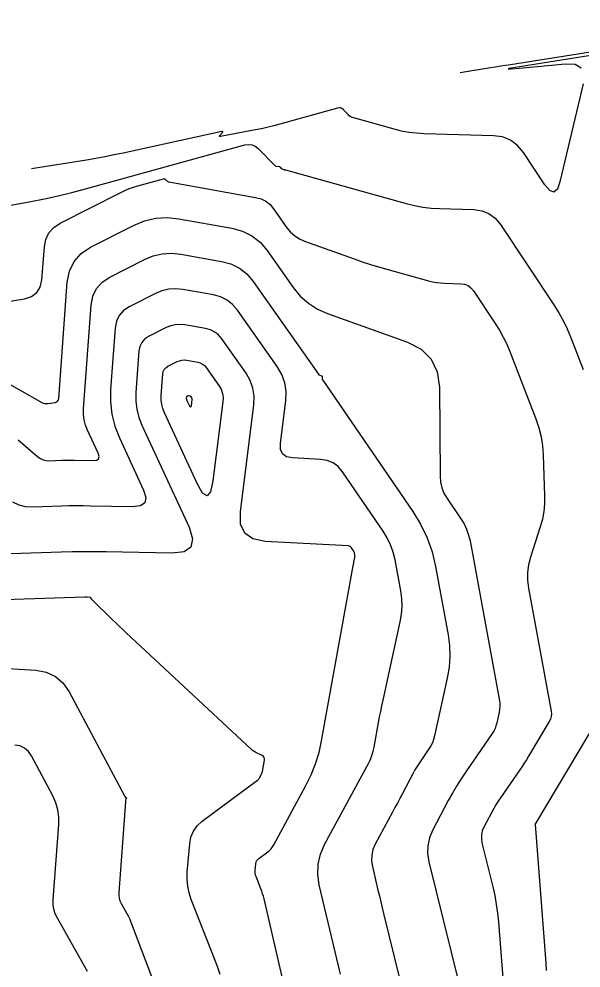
# Model space of a CAD drawing. Extents: x 1354696 to 1366163, y 660729 to 670380.
# Drawn here: x 1363072.2 to 1363133.5, y 665026 to 665129.3 of the extents above; entities that cross this region are included whole.
import ezdxf

# ---------------------------------------------------------------- set-up
doc = ezdxf.new("R2010")
doc.units = 0
doc.layers.add('R_Contours', color=7, linetype='Continuous')

msp = doc.modelspace()

# ---------------------------------------------------------------- linework, layer by layer
at = {"layer": 'R_Contours'}
for points in [[(1363157.17, 665129.25), (1363125.79, 665124.27), (1363125.24, 665124.19), (1363124.69, 665124.1), (1363124.15, 665124.01), (1363123.6, 665123.92), (1363120.31, 665123.38)], [(1363144.8, 665126.92), (1363126.75, 665124.06), (1363125.82, 665123.91), (1363125.51, 665123.83), (1363125.83, 665123.83), (1363126.77, 665123.91), (1363131.75, 665124.38), (1363132.81, 665124.33), (1363133.48, 665123.95)], [(1363133.67, 665122.18), (1363131.16, 665111.52), (1363130.88, 665110.73), (1363130.51, 665110.42), (1363130.05, 665110.58), (1363129.52, 665111.22), (1363127.19, 665114.73), (1363126.55, 665115.5), (1363125.79, 665116.06), (1363124.91, 665116.41), (1363123.92, 665116.54), (1363116.36, 665116.76), (1363115.54, 665116.81), (1363114.72, 665116.9), (1363113.92, 665117.05), (1363113.12, 665117.25), (1363108.71, 665118.48), (1363108.54, 665118.54), (1363108.37, 665118.62), (1363108.22, 665118.72), (1363108.08, 665118.85), (1363107.55, 665119.39), (1363107.41, 665119.5), (1363107.26, 665119.57), (1363107.1, 665119.59), (1363106.92, 665119.56), (1363099.99, 665117.64), (1363099.4, 665117.49), (1363098.81, 665117.34), (1363098.21, 665117.21), (1363097.61, 665117.1), (1363094.19, 665116.47), (1363094.11, 665116.46), (1363094.08, 665116.48), (1363094.08, 665116.52), (1363094.13, 665116.58), (1363094.4, 665116.88), (1363094.44, 665116.95), (1363094.45, 665116.99), (1363094.41, 665117), (1363094.34, 665116.99), (1363083.59, 665114.66), (1363082.6, 665114.45), (1363081.6, 665114.26), (1363080.61, 665114.07), (1363079.61, 665113.9), (1363073.6, 665112.93)], [(1363065.02, 665107.82), (1363073.54, 665109.39), (1363075.04, 665109.68), (1363076.53, 665110), (1363078.02, 665110.36), (1363079.49, 665110.75), (1363096.84, 665115.55), (1363097.25, 665115.61), (1363097.63, 665115.57), (1363097.98, 665115.41), (1363098.31, 665115.15), (1363100.07, 665113.35), (1363100.11, 665113.31), (1363100.17, 665113.28), (1363100.22, 665113.25), (1363100.28, 665113.24), (1363100.59, 665113.18), (1363100.62, 665113.18), (1363100.65, 665113.16), (1363100.67, 665113.15), (1363100.68, 665113.13), (1363100.75, 665113.03), (1363100.77, 665113.01), (1363100.79, 665112.99), (1363100.81, 665112.98), (1363100.84, 665112.97), (1363101.07, 665112.88), (1363101.12, 665112.87), (1363101.17, 665112.85), (1363101.21, 665112.84), (1363101.26, 665112.82), (1363114.41, 665109.16), (1363115.31, 665108.94), (1363116.22, 665108.77), (1363117.14, 665108.66), (1363118.06, 665108.61), (1363121.78, 665108.5), (1363122.66, 665108.38), (1363123.43, 665108.08), (1363124.1, 665107.58), (1363124.67, 665106.9), (1363130.56, 665098.02), (1363131.07, 665097.21), (1363131.53, 665096.38), (1363131.94, 665095.53), (1363132.31, 665094.65), (1363133.69, 665091.09)], [(1363067.83, 665098), (1363072.84, 665098.81), (1363073.62, 665099.04), (1363074.2, 665099.47), (1363074.57, 665100.08), (1363074.74, 665100.87), (1363075.01, 665104.44), (1363075.16, 665105.27), (1363075.5, 665105.98), (1363076.03, 665106.57), (1363076.73, 665107.04), (1363083.33, 665110.38), (1363083.78, 665110.6), (1363084.24, 665110.79), (1363084.71, 665110.96), (1363085.19, 665111.1), (1363087.97, 665111.87), (1363088.03, 665111.88), (1363088.08, 665111.87), (1363088.13, 665111.85), (1363088.18, 665111.81), (1363088.36, 665111.63), (1363088.41, 665111.59), (1363088.46, 665111.56), (1363088.51, 665111.53), (1363088.57, 665111.52), (1363098.02, 665109.83), (1363098.61, 665109.67), (1363099.13, 665109.41), (1363099.59, 665109.05), (1363099.98, 665108.58), (1363101.43, 665106.53), (1363101.82, 665106.05), (1363102.27, 665105.65), (1363102.78, 665105.33), (1363103.34, 665105.08), (1363108.75, 665103.15), (1363109.63, 665102.84), (1363110.52, 665102.55), (1363111.41, 665102.28), (1363112.3, 665102.02), (1363116.84, 665100.76), (1363117.27, 665100.65), (1363117.7, 665100.57), (1363118.14, 665100.52), (1363118.59, 665100.49), (1363120.36, 665100.44), (1363120.78, 665100.39), (1363121.15, 665100.24), (1363121.47, 665100), (1363121.74, 665099.68), (1363124.11, 665096.11), (1363124.57, 665095.38), (1363124.99, 665094.63), (1363125.36, 665093.86), (1363125.69, 665093.06), (1363128.53, 665085.74), (1363128.86, 665084.77), (1363129.11, 665083.79), (1363129.27, 665082.79), (1363129.34, 665081.77), (1363129.49, 665077.35), (1363129.49, 665076.49), (1363129.41, 665075.64), (1363129.25, 665074.8), (1363129.02, 665073.97), (1363127.96, 665070.67), (1363127.75, 665069.84), (1363127.64, 665069.01), (1363127.64, 665068.16), (1363127.74, 665067.31), (1363130.2, 665053.91), (1363130.23, 665053.62), (1363130.21, 665053.34), (1363130.13, 665053.06), (1363130, 665052.8), (1363127.74, 665049.01), (1363127.51, 665048.64), (1363127.28, 665048.27), (1363127.04, 665047.9), (1363126.79, 665047.54), (1363124.68, 665044.49), (1363124.43, 665044.11), (1363124.18, 665043.72), (1363123.95, 665043.32), (1363123.73, 665042.92), (1363122.87, 665041.29), (1363122.7, 665040.88), (1363122.61, 665040.46), (1363122.6, 665040.03), (1363122.67, 665039.59), (1363123.85, 665034.8), (1363124.06, 665033.85), (1363124.23, 665032.89), (1363124.37, 665031.93), (1363124.46, 665030.96), (1363124.93, 665024.9)], [(1363062.53, 665094.4), (1363074.72, 665087.53), (1363074.89, 665087.45), (1363075.06, 665087.41), (1363075.24, 665087.39), (1363075.42, 665087.4), (1363076.17, 665087.52), (1363076.34, 665087.57), (1363076.46, 665087.66), (1363076.54, 665087.79), (1363076.57, 665087.96), (1363077.51, 665100.6), (1363077.74, 665101.82), (1363078.24, 665102.86), (1363079.01, 665103.73), (1363080.05, 665104.41), (1363084.73, 665106.79), (1363085.92, 665107.28), (1363087.14, 665107.56), (1363088.39, 665107.64), (1363089.67, 665107.51), (1363095.44, 665106.48), (1363096.59, 665106.17), (1363097.61, 665105.65), (1363098.51, 665104.95), (1363099.28, 665104.04), (1363102.11, 665100.02), (1363102.88, 665099.09), (1363103.76, 665098.31), (1363104.75, 665097.67), (1363105.85, 665097.19), (1363114.54, 665094.09), (1363116.06, 665093.32), (1363117.14, 665092.24), (1363117.8, 665090.86), (1363118.03, 665089.18), (1363118.1, 665079.5), (1363118.15, 665078.85), (1363118.29, 665078.22), (1363118.53, 665077.63), (1363118.86, 665077.06), (1363120.37, 665074.86), (1363120.72, 665074.3), (1363121, 665073.71), (1363121.21, 665073.09), (1363121.37, 665072.45), (1363124.56, 665055.04), (1363124.6, 665054.74), (1363124.61, 665054.43), (1363124.59, 665054.13), (1363124.54, 665053.82), (1363124.27, 665052.61), (1363124.19, 665052.31), (1363124.09, 665052.03), (1363123.95, 665051.76), (1363123.79, 665051.5), (1363120.9, 665047.31), (1363120.39, 665046.55), (1363119.9, 665045.77), (1363119.44, 665044.98), (1363119, 665044.18), (1363117.29, 665040.94), (1363116.95, 665040.12), (1363116.76, 665039.28), (1363116.74, 665038.42), (1363116.88, 665037.54), (1363120.1, 665024.47)], [(1363072.17, 665083.45), (1363074.31, 665081.61), (1363074.58, 665081.42), (1363074.88, 665081.28), (1363075.19, 665081.2), (1363075.53, 665081.18), (1363076.92, 665081.22), (1363077.27, 665081.23), (1363077.61, 665081.24), (1363077.96, 665081.24), (1363078.31, 665081.23), (1363080.34, 665081.19), (1363080.71, 665081.23), (1363080.92, 665081.38), (1363080.97, 665081.63), (1363080.86, 665081.99), (1363079.7, 665084.5), (1363079.48, 665085.06), (1363079.34, 665085.64), (1363079.27, 665086.23), (1363079.28, 665086.83), (1363080.11, 665098.11), (1363080.3, 665099.09), (1363080.7, 665099.93), (1363081.32, 665100.62), (1363082.15, 665101.17), (1363085.92, 665103.08), (1363086.87, 665103.47), (1363087.85, 665103.7), (1363088.85, 665103.77), (1363089.88, 665103.66), (1363094.3, 665102.87), (1363095.33, 665102.59), (1363096.25, 665102.13), (1363097.05, 665101.5), (1363097.74, 665100.69), (1363104.85, 665090.61), (1363104.88, 665090.57), (1363104.91, 665090.54), (1363104.95, 665090.51), (1363105, 665090.49), (1363105.19, 665090.42), (1363105.23, 665090.4), (1363105.26, 665090.38), (1363105.27, 665090.34), (1363105.28, 665090.3), (1363105.28, 665090.11), (1363105.28, 665090.06), (1363105.29, 665090.02), (1363105.31, 665089.98), (1363105.34, 665089.94), (1363115.13, 665075.66), (1363115.99, 665074.26), (1363116.69, 665072.79), (1363117.23, 665071.26), (1363117.61, 665069.66), (1363118.97, 665062.24), (1363119.12, 665061.06), (1363119.16, 665059.88), (1363119.08, 665058.7), (1363118.89, 665057.52), (1363117.51, 665051.23), (1363117.4, 665050.85), (1363117.27, 665050.49), (1363117.1, 665050.14), (1363116.89, 665049.81), (1363116, 665048.52), (1363115.78, 665048.19), (1363115.57, 665047.86), (1363115.37, 665047.52), (1363115.18, 665047.17), (1363113.98, 665044.9), (1363113.72, 665044.4), (1363113.46, 665043.91), (1363113.19, 665043.42), (1363112.93, 665042.92), (1363111.05, 665039.45), (1363110.79, 665038.86), (1363110.66, 665038.26), (1363110.63, 665037.64), (1363110.73, 665037.01), (1363111.34, 665034.45), (1363111.49, 665033.81), (1363111.64, 665033.17), (1363111.8, 665032.53), (1363111.95, 665031.9), (1363113.69, 665024.84)], [(1363107.26, 665025.31), (1363104.95, 665035.02), (1363104.78, 665036.16), (1363104.82, 665037.28), (1363105.07, 665038.36), (1363105.53, 665039.42), (1363110.3, 665048.24), (1363110.51, 665048.66), (1363110.68, 665049.1), (1363110.82, 665049.56), (1363110.93, 665050.02), (1363111.41, 665052.7), (1363111.52, 665053.3), (1363111.64, 665053.9), (1363111.76, 665054.5), (1363111.89, 665055.1), (1363113.76, 665063.64), (1363113.9, 665064.48), (1363113.96, 665065.32), (1363113.93, 665066.16), (1363113.82, 665067.01), (1363113.2, 665070.39), (1363113, 665071.22), (1363112.72, 665072.01), (1363112.36, 665072.77), (1363111.92, 665073.5), (1363107.47, 665079.97), (1363107, 665080.53), (1363106.45, 665080.94), (1363105.81, 665081.2), (1363105.09, 665081.31), (1363102.04, 665081.48), (1363101.39, 665081.61), (1363100.95, 665081.92), (1363100.72, 665082.41), (1363100.71, 665083.08), (1363101.29, 665087.7), (1363101.33, 665088.7), (1363101.19, 665089.66), (1363100.86, 665090.57), (1363100.36, 665091.43), (1363096.03, 665097.56), (1363095.51, 665098.18), (1363094.91, 665098.66), (1363094.21, 665099), (1363093.44, 665099.22), (1363090.1, 665099.81), (1363089.32, 665099.89), (1363088.56, 665099.84), (1363087.82, 665099.67), (1363087.1, 665099.37), (1363084.25, 665097.93), (1363083.62, 665097.51), (1363083.16, 665096.99), (1363082.85, 665096.36), (1363082.71, 665095.61), (1363082.22, 665088.93), (1363082.2, 665087.57), (1363082.36, 665086.23), (1363082.68, 665084.93), (1363083.18, 665083.66), (1363085.82, 665077.97), (1363086.07, 665077.16), (1363085.95, 665076.58), (1363085.47, 665076.25), (1363084.62, 665076.15), (1363080.02, 665076.24), (1363079.24, 665076.25), (1363078.45, 665076.25), (1363077.66, 665076.25), (1363076.87, 665076.23), (1363073.73, 665076.13), (1363072.96, 665076.17), (1363072.25, 665076.35), (1363071.58, 665076.66)], [(1363101.68, 665021.7), (1363098.94, 665033.48), (1363098.87, 665033.77), (1363098.78, 665034.05), (1363098.69, 665034.33), (1363098.59, 665034.6), (1363098.07, 665035.92), (1363098.02, 665036.08), (1363097.98, 665036.25), (1363097.97, 665036.43), (1363097.97, 665036.6), (1363098.03, 665037.3), (1363098.06, 665037.47), (1363098.13, 665037.62), (1363098.22, 665037.75), (1363098.35, 665037.87), (1363099.33, 665038.6), (1363099.53, 665038.76), (1363099.71, 665038.95), (1363099.87, 665039.15), (1363100, 665039.38), (1363103.49, 665045.82), (1363104.06, 665046.99), (1363104.54, 665048.19), (1363104.92, 665049.43), (1363105.2, 665050.7), (1363108.64, 665069.75), (1363108.66, 665069.85), (1363108.68, 665069.95), (1363108.7, 665070.05), (1363108.73, 665070.16), (1363108.83, 665070.64), (1363108.84, 665070.7), (1363108.85, 665070.76), (1363108.84, 665070.82), (1363108.84, 665070.88), (1363108.79, 665071.12), (1363108.78, 665071.18), (1363108.76, 665071.23), (1363108.73, 665071.29), (1363108.7, 665071.34), (1363108.44, 665071.72), (1363108.38, 665071.8), (1363108.31, 665071.85), (1363108.22, 665071.88), (1363108.13, 665071.9), (1363099.06, 665072.39), (1363097.73, 665072.66), (1363096.84, 665073.29), (1363096.38, 665074.28), (1363096.36, 665075.63), (1363097.83, 665087.26), (1363097.86, 665088.19), (1363097.73, 665089.07), (1363097.43, 665089.91), (1363096.97, 665090.7), (1363094.33, 665094.44), (1363093.98, 665094.86), (1363093.57, 665095.18), (1363093.1, 665095.41), (1363092.57, 665095.56), (1363090.31, 665095.96), (1363089.79, 665096.02), (1363089.27, 665095.98), (1363088.77, 665095.87), (1363088.28, 665095.66), (1363086.36, 665094.69), (1363085.93, 665094.41), (1363085.61, 665094.05), (1363085.41, 665093.62), (1363085.31, 665093.12), (1363084.98, 665088.6), (1363084.97, 665087.67), (1363085.07, 665086.77), (1363085.29, 665085.89), (1363085.63, 665085.03), (1363090.77, 665073.95), (1363091.16, 665072.68), (1363090.98, 665071.78), (1363090.23, 665071.26), (1363088.91, 665071.11), (1363081.74, 665071.25), (1363080.51, 665071.27), (1363079.29, 665071.27), (1363078.06, 665071.26), (1363076.83, 665071.23), (1363071.36, 665071.06)], [(1363094.16, 665025.27), (1363093.9, 665026.03), (1363093.62, 665026.79), (1363091.01, 665033.43), (1363090.77, 665034.15), (1363090.62, 665034.89), (1363090.55, 665035.64), (1363090.58, 665036.4), (1363090.84, 665039.48), (1363090.97, 665040.22), (1363091.25, 665040.87), (1363091.66, 665041.45), (1363092.21, 665041.95), (1363098.21, 665046.4), (1363098.28, 665046.46), (1363098.34, 665046.52), (1363098.4, 665046.6), (1363098.45, 665046.67), (1363098.62, 665047), (1363098.66, 665047.08), (1363098.7, 665047.17), (1363098.73, 665047.26), (1363098.75, 665047.35), (1363098.97, 665048.59), (1363098.98, 665048.75), (1363098.94, 665048.88), (1363098.86, 665048.99), (1363098.73, 665049.08), (1363098.11, 665049.38), (1363097.96, 665049.46), (1363097.82, 665049.55), (1363097.68, 665049.65), (1363097.56, 665049.76), (1363083.93, 665062.45), (1363083.54, 665062.81), (1363083.16, 665063.17), (1363082.79, 665063.53), (1363082.41, 665063.89), (1363080.21, 665066.04), (1363080.19, 665066.06), (1363080.17, 665066.08), (1363080.15, 665066.11), (1363080.14, 665066.13), (1363080.08, 665066.24), (1363080.07, 665066.26), (1363080.05, 665066.28), (1363080.02, 665066.29), (1363080, 665066.29), (1363079.67, 665066.31), (1363079.61, 665066.31), (1363079.55, 665066.31), (1363079.48, 665066.31), (1363079.42, 665066.31), (1363067.31, 665065.94)], [(1363069.13, 665058.66), (1363074.07, 665058.37), (1363075.22, 665058.17), (1363076.21, 665057.71), (1363077.04, 665057), (1363077.7, 665056.04), (1363083.74, 665044.7), (1363083.76, 665044.67), (1363083.78, 665044.64), (1363083.8, 665044.62), (1363083.82, 665044.59), (1363083.94, 665044.47), (1363083.95, 665044.46), (1363083.95, 665044.45), (1363083.95, 665044.45), (1363083.94, 665044.44), (1363083.9, 665044.41), (1363083.89, 665044.4), (1363083.88, 665044.39), (1363083.88, 665044.38), (1363083.88, 665044.37), (1363083.86, 665044.2), (1363083.86, 665044.17), (1363083.86, 665044.13), (1363083.85, 665044.1), (1363083.85, 665044.07), (1363083.11, 665034.17), (1363083.11, 665033.86), (1363083.15, 665033.56), (1363083.24, 665033.28), (1363083.37, 665033), (1363083.99, 665031.9), (1363084.13, 665031.63), (1363084.27, 665031.35), (1363084.4, 665031.06), (1363084.51, 665030.77), (1363088.46, 665020.35)], [(1363135.36, 665053.2), (1363128.5, 665041.71), (1363128.49, 665041.7), (1363128.49, 665041.69), (1363128.47, 665041.67), (1363128.47, 665041.67), (1363128.46, 665041.66), (1363128.46, 665041.65), (1363128.46, 665041.64), (1363128.45, 665041.64), (1363128.45, 665041.64), (1363128.46, 665041.63), (1363128.46, 665041.6), (1363128.47, 665041.59), (1363128.47, 665041.58), (1363128.47, 665041.57), (1363128.47, 665041.57), (1363129.64, 665026.5), (1363129.65, 665025.68)], [(1363079.7, 665025.57), (1363076.43, 665031.4), (1363076.2, 665031.88), (1363076.05, 665032.37), (1363075.97, 665032.89), (1363075.98, 665033.42), (1363076.59, 665041.59), (1363076.59, 665042.4), (1363076.49, 665043.18), (1363076.27, 665043.95), (1363075.94, 665044.69), (1363073.61, 665049.06), (1363073.28, 665049.54), (1363072.86, 665049.9), (1363072.36, 665050.13), (1363071.78, 665050.23)]]:
    msp.add_lwpolyline(points, dxfattribs=at)
for points in [[(1363091.98, 665091.83), (1363092.23, 665091.7), (1363092.44, 665091.53), (1363092.63, 665091.32), (1363094.01, 665089.36), (1363094.25, 665088.95), (1363094.4, 665088.51), (1363094.47, 665088.05), (1363094.45, 665087.57), (1363093.37, 665078.97), (1363093.11, 665077.78), (1363092.74, 665077.34), (1363092.25, 665077.65), (1363091.65, 665078.7), (1363088.08, 665086.4), (1363087.9, 665086.85), (1363087.79, 665087.31), (1363087.73, 665087.78), (1363087.74, 665088.26), (1363087.92, 665090.63), (1363087.96, 665090.89), (1363088.07, 665091.11), (1363088.24, 665091.3), (1363088.46, 665091.45), (1363089.47, 665091.96), (1363089.72, 665092.06), (1363089.98, 665092.12), (1363090.25, 665092.14), (1363090.53, 665092.11), (1363091.71, 665091.9)], [(1363090.87, 665088.24), (1363090.89, 665088.23), (1363090.91, 665088.21), (1363090.92, 665088.19), (1363091.04, 665088.03), (1363091.06, 665087.99), (1363091.08, 665087.95), (1363091.08, 665087.91), (1363091.08, 665087.87), (1363090.99, 665087.13), (1363090.97, 665087.03), (1363090.93, 665086.99), (1363090.89, 665087.01), (1363090.84, 665087.11), (1363090.53, 665087.77), (1363090.52, 665087.81), (1363090.51, 665087.85), (1363090.5, 665087.89), (1363090.5, 665087.93), (1363090.52, 665088.13), (1363090.52, 665088.16), (1363090.53, 665088.18), (1363090.54, 665088.19), (1363090.56, 665088.21), (1363090.65, 665088.25), (1363090.67, 665088.26), (1363090.7, 665088.26), (1363090.72, 665088.27), (1363090.74, 665088.26), (1363090.84, 665088.24)]]:
    msp.add_lwpolyline(points, close=True, dxfattribs=at)

doc.saveas('drawing.dxf')
